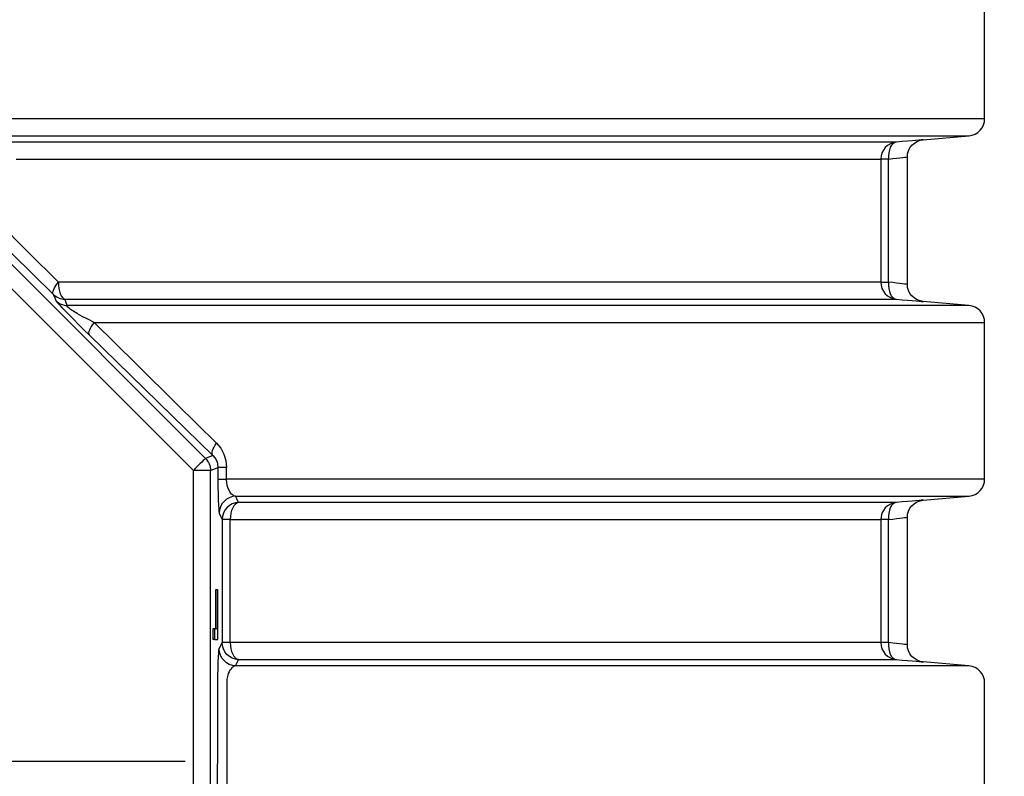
# Model space of a CAD drawing. Header units: millimetres. Extents: x 196 to 2027204, y -221452 to 153872.
# Tile 320 of 381: x 1217265 to 1217839, y -197553 to -197112. Entities that reach past the tile are written whole.
import ezdxf

# ---------------------------------------------------------------- set-up
doc = ezdxf.new("R2010")
doc.units = ezdxf.units.MM
doc.linetypes.add('CENTER', pattern=[50.8, 31.75, -6.35, 6.35, -6.35])
doc.layers.get('Defpoints').update_dxf_attribs({"lineweight": 18})
doc.layers.add('00_Основной', color=163, linetype='Continuous', lineweight=40)
doc.layers.add('ТМ-размеры', color=25, linetype='Continuous', lineweight=20)
doc.styles.add('SFINKS', font='SFINKS.shx', dxfattribs={"width": 0.7, "oblique": 15})
doc.dimstyles.new('кира-50', dxfattribs={"dimtxt": 150, "dimasz": 40, "dimexe": 15, "dimexo": 0, "dimgap": 20, "dimtad": 1, "dimdec": 0, "dimrnd": 5, "dimdsep": 46, "dimtxsty": 'SFINKS', "dimblk1": 'OBLIQUE', "dimblk2": 'OBLIQUE', "dimsah": 1, "dimcen": 2.5, "dimclrd": 252, "dimclre": 252, "dimclrt": 252, "dimadec": 0, "dimazin": 0, "dimtfac": 1, "dimtdec": 0, "dimtofl": 0, "dimtmove": 0, "dimatfit": 3, "dimldrblk": 'OBLIQUE', "dimfxl": 15, "dimtfill": 1, "dimtolj": 1, "dimtzin": 0, "dimlwd": 20, "dimlwe": 20, "dimarcsym": 0})

# ---------------------------------------------------------------- blocks, each defined once
blk = doc.blocks.new('_Oblique')
at = {"color": 0, "linetype": 'ByBlock', "lineweight": -2}
blk.add_line((-0.5, -0.5), (0.5, 0.5), dxfattribs=at)
blk = doc.blocks.new('*D85')
at = {"layer": 'Defpoints', "color": 0, "linetype": 'ByBlock', "lineweight": 50, "transparency": 16777216}
for p in [(1216957.71, -194978.27), (1216957.71, -203390.23), (1218392.05, -203390.23)]:
    blk.add_point(p, dxfattribs=at)
at = {"layer": 'ТМ-размеры', "color": 252, "linetype": 'ByBlock', "lineweight": 20, "transparency": 16777216}
for p, q in [((1216957.71, -194978.27), (1218407.05, -194978.27)), ((1218392.05, -194978.27), (1218392.05, -203390.23)), ((1216957.71, -203390.23), (1218407.05, -203390.23))]:
    blk.add_line(p, q, dxfattribs=at)
at = {"layer": 'ТМ-размеры', "color": 252, "linetype": 'ByBlock', "lineweight": 20, "transparency": 16777216, "xscale": 40, "yscale": 40, "zscale": 40}
for p, rotation in [((1218392.05, -194978.27), 90), ((1218392.05, -203390.23), 270)]:
    blk.add_blockref('_Oblique', p, dxfattribs=dict(at, rotation=rotation))
at = {"layer": 'ТМ-размеры', "color": 252, "linetype": 'ByBlock', "transparency": 16777216, "insert": (1218297.05, -199184.25), "char_height": 150, "attachment_point": 5, "rotation": 90, "style": 'SFINKS', "bg_fill": 3, "box_fill_scale": 1.1, "bg_fill_color": 256, "bg_fill_true_color": 13158600, "bg_fill_transparency": 0}
blk.add_mtext('\\A1;8410', dxfattribs=at)

msp = doc.modelspace()

# ---------------------------------------------------------------- linework, layer by layer
at = {"color": 252, "linetype": 'CENTER', "lineweight": 25, "ltscale": 10}
msp.add_line((1216536.32, -197543.75, 0.2), (1217379.1, -197543.75, 0.2), dxfattribs=at)
at = {"layer": '00_Основной', "color": 252, "lineweight": 25, "ltscale": 10}
for p, q in [((1217827.71, -197169.34, 0.2), (1217827.71, -197078.16, 0.2)), ((1217134.15, -197127.78, 0.2), (1217373.7, -197367.32, 0.2)), ((1217366.63, -197374.37, 0.2), (1217127.09, -197134.84, 0.2)), ((1217791.84, -197181.64, 0.2), (1217818.58, -197179.3, 0.2)), ((1217767.2, -197192.92, 0.2), (1217767.2, -197264.59, 0.2)), ((1217771.63, -197264.59, 0.2), (1217771.63, -197192.92, 0.2)), ((1217782.71, -197265.96, 0.2), (1217782.71, -197191.56, 0.2)), ((1217818.58, -197278.2, 0.2), (1217791.84, -197275.86, 0.2)), ((1217827.71, -197379.34, 0.2), (1217827.71, -197288.17, 0.2)), ((1217377.93, -197365.55, 0.2), (1217373.7, -197367.32, 0.2)), ((1217366.63, -197713.14, 0.2), (1217366.63, -197374.37, 0.2)), ((1217366.63, -197497.85, 0.2), (1217366.63, -197374.37, 0.2)), ((1217376.62, -197374.37, 0.2), (1217380.98, -197372.58, 0.2)), ((1217376.62, -197589.65, 0.2), (1217376.62, -197374.37, 0.2)), ((1217380.98, -197372.58, 0.2), (1217380.98, -197379.34, 0.2)), ((1217386.04, -197379.34, 0.2), (1217386.04, -197372.58, 0.2)), ((1217791.84, -197391.64, 0.2), (1217818.58, -197389.3, 0.2)), ((1217383.46, -197402.92, 0.2), (1217383.46, -197474.59, 0.2)), ((1217388.15, -197474.59, 0.2), (1217388.15, -197402.92, 0.2)), ((1217767.2, -197402.92, 0.2), (1217767.2, -197474.59, 0.2)), ((1217771.63, -197474.59, 0.2), (1217771.63, -197402.92, 0.2)), ((1217782.71, -197475.96, 0.2), (1217782.71, -197401.55, 0.2)), ((1217380.61, -197443.83, 0.2), (1217379.61, -197443.83, 0.2)), ((1217378.98, -197466.67, 0.2), (1217377.97, -197466.67, 0.2)), ((1217378.98, -197472.8, 0.2), (1217377.97, -197472.8, 0.2)), ((1217818.58, -197488.2, 0.2), (1217791.84, -197485.86, 0.2)), ((1217386.06, -197497.86, 0.2), (1217386.06, -197589.65, 0.2)), ((1217827.71, -197589.34, 0.2), (1217827.71, -197498.17, 0.2))]:
    msp.add_line(p, q, dxfattribs=at)
at = {"layer": '00_Основной', "color": 252, "lineweight": 25, "ltscale": 10, "elevation": 0.2}
for points in [[(1217827.71, -197169.34), (1217827.6, -197169.34), (1217826.93, -197169.34), (1217825.66, -197169.34), (1217823.8, -197169.34), (1217821.35, -197169.34), (1217818.3, -197169.34), (1217814.66, -197169.34), (1217810.42, -197169.34), (1217805.6, -197169.34), (1217800.19, -197169.34), (1217794.21, -197169.34), (1217787.65, -197169.34), (1217780.52, -197169.34), (1217772.83, -197169.34), (1217764.58, -197169.34), (1217755.76, -197169.34), (1217746.4, -197169.34), (1217736.49, -197169.34), (1217726.05, -197169.34), (1217715.09, -197169.34), (1217703.6, -197169.34), (1217691.61, -197169.34), (1217679.09, -197169.34), (1217666.09, -197169.34), (1217652.61, -197169.34), (1217638.63, -197169.34), (1217624.2, -197169.34), (1217609.3, -197169.34), (1217593.96, -197169.34), (1217578.18, -197169.34), (1217561.97, -197169.34), (1217545.35, -197169.34), (1217528.31, -197169.34), (1217510.9, -197169.34), (1217493.09, -197169.34), (1217474.93, -197169.34), (1217456.4, -197169.34), (1217437.54, -197169.34), (1217418.33, -197169.34), (1217398.82, -197169.34), (1217379, -197169.34), (1217358.9, -197169.34), (1217338.5, -197169.34), (1217317.86, -197169.34), (1217296.98, -197169.34), (1217275.84, -197169.34), (1217254.5, -197169.34)], [(1217818.58, -197179.3), (1217820.4, -197178.98), (1217822.13, -197178.31), (1217823.72, -197177.34), (1217825.09, -197176.1), (1217826.2, -197174.63), (1217827.03, -197172.96), (1217827.54, -197171.18), (1217827.71, -197169.34)], [(1217255.55, -197179.3), (1217276.58, -197179.3), (1217297.41, -197179.3), (1217318, -197179.3), (1217338.35, -197179.3), (1217358.43, -197179.3), (1217378.24, -197179.3), (1217397.76, -197179.3), (1217416.98, -197179.3), (1217435.89, -197179.3), (1217454.46, -197179.3), (1217472.69, -197179.3), (1217490.58, -197179.3), (1217508.09, -197179.3), (1217525.24, -197179.3), (1217541.99, -197179.3), (1217558.34, -197179.3), (1217574.27, -197179.3), (1217589.8, -197179.3), (1217604.88, -197179.3), (1217619.51, -197179.3), (1217633.69, -197179.3), (1217647.42, -197179.3), (1217660.68, -197179.3), (1217673.45, -197179.3), (1217685.72, -197179.3), (1217697.49, -197179.3), (1217708.76, -197179.3), (1217719.52, -197179.3), (1217729.76, -197179.3), (1217739.46, -197179.3), (1217748.63, -197179.3), (1217757.27, -197179.3), (1217765.34, -197179.3), (1217772.87, -197179.3), (1217779.83, -197179.3), (1217786.24, -197179.3), (1217792.08, -197179.3), (1217797.34, -197179.3), (1217802.02, -197179.3), (1217806.13, -197179.3), (1217809.66, -197179.3), (1217812.61, -197179.3), (1217814.96, -197179.3), (1217816.73, -197179.3), (1217817.92, -197179.3), (1217818.51, -197179.3), (1217818.58, -197179.3)], [(1217791.84, -197181.64), (1217791.84, -197181.64), (1217791.57, -197181.67), (1217790.79, -197181.73), (1217789.5, -197181.84), (1217787.7, -197182), (1217785.47, -197182.18), (1217782.81, -197182.4), (1217779.73, -197182.67), (1217776.32, -197182.96)], [(1217782.71, -197191.6), (1217782.86, -197189.87), (1217783.34, -197188.1), (1217784.18, -197186.4), (1217785.33, -197184.84), (1217786.77, -197183.56), (1217788.41, -197182.57), (1217790.13, -197181.95), (1217791.84, -197181.64)], [(1217776.32, -197182.96), (1217775.54, -197182.96), (1217774.4, -197182.96), (1217772.9, -197182.96), (1217771.05, -197182.96), (1217768.84, -197182.96), (1217766.28, -197182.96), (1217763.36, -197182.96), (1217760.1, -197182.96), (1217756.49, -197182.96), (1217752.52, -197182.96), (1217748.22, -197182.96), (1217743.57, -197182.96), (1217738.57, -197182.96), (1217733.23, -197182.96), (1217727.56, -197182.96), (1217721.55, -197182.96), (1217715.2, -197182.96), (1217708.52, -197182.96), (1217701.53, -197182.96), (1217694.2, -197182.96), (1217686.56, -197182.96), (1217678.6, -197182.96), (1217670.31, -197182.96), (1217661.73, -197182.96), (1217652.83, -197182.96), (1217643.63, -197182.96), (1217634.13, -197182.96), (1217624.34, -197182.96), (1217614.27, -197182.96), (1217603.89, -197182.96), (1217593.24, -197182.96), (1217582.32, -197182.96), (1217571.11, -197182.96), (1217559.64, -197182.96), (1217547.91, -197182.96), (1217535.93, -197182.96), (1217523.68, -197182.96), (1217511.2, -197182.96), (1217498.48, -197182.96), (1217485.51, -197182.96), (1217472.32, -197182.96), (1217458.9, -197182.96), (1217445.27, -197182.96), (1217431.41, -197182.96), (1217417.36, -197182.96), (1217403.11, -197182.96), (1217388.66, -197182.96), (1217374.02, -197182.96), (1217359.21, -197182.96), (1217344.21, -197182.96), (1217329.05, -197182.96), (1217313.73, -197182.96), (1217298.25, -197182.96), (1217282.61, -197182.96), (1217266.85, -197182.96), (1217250.95, -197182.96)], [(1217776.32, -197182.96), (1217774.5, -197183.29), (1217772.77, -197183.96), (1217771.19, -197184.92), (1217769.82, -197186.16), (1217768.71, -197187.64), (1217767.88, -197189.29), (1217767.37, -197191.07), (1217767.2, -197192.92)], [(1217776.32, -197182.96), (1217775.3, -197183.24), (1217774.34, -197183.86), (1217773.48, -197184.8), (1217772.76, -197186.04), (1217772.2, -197187.54), (1217771.8, -197189.22), (1217771.62, -197191.04), (1217771.63, -197192.92)], [(1217288.04, -197264.59), (1217270.41, -197247.12), (1217252.29, -197229.14), (1217234.32, -197211.29), (1217215.85, -197192.92)], [(1217263.41, -197192.92), (1217279, -197192.92), (1217294.45, -197192.92), (1217309.76, -197192.92), (1217324.92, -197192.92), (1217339.9, -197192.92), (1217354.73, -197192.92), (1217369.38, -197192.92), (1217383.86, -197192.92), (1217398.14, -197192.92), (1217412.24, -197192.92), (1217426.13, -197192.92), (1217439.84, -197192.92), (1217453.31, -197192.92), (1217466.59, -197192.92), (1217479.63, -197192.92), (1217492.44, -197192.92), (1217505.03, -197192.92), (1217517.38, -197192.92), (1217529.49, -197192.92), (1217541.34, -197192.92), (1217552.94, -197192.92), (1217564.28, -197192.92), (1217575.35, -197192.92), (1217586.15, -197192.92), (1217596.7, -197192.92), (1217606.94, -197192.92), (1217616.92, -197192.92), (1217626.6, -197192.92), (1217635.99, -197192.92), (1217645.08, -197192.92), (1217653.89, -197192.92), (1217662.37, -197192.92), (1217670.55, -197192.92), (1217678.44, -197192.92), (1217685.99, -197192.92), (1217693.24, -197192.92), (1217700.16, -197192.92), (1217706.76, -197192.92), (1217713.03, -197192.92), (1217718.98, -197192.92), (1217724.58, -197192.92), (1217729.86, -197192.92), (1217734.8, -197192.92), (1217739.4, -197192.92), (1217743.66, -197192.92), (1217747.59, -197192.92), (1217751.16, -197192.92), (1217754.39, -197192.92), (1217757.27, -197192.92), (1217759.81, -197192.92), (1217761.98, -197192.92), (1217763.81, -197192.92), (1217765.3, -197192.92), (1217766.43, -197192.92), (1217767.2, -197192.92)], [(1217771.63, -197192.92), (1217770.69, -197192.92), (1217769.84, -197192.92), (1217769.09, -197192.92), (1217768.46, -197192.92), (1217767.95, -197192.92), (1217767.57, -197192.92), (1217767.31, -197192.92), (1217767.2, -197192.92)], [(1217771.63, -197192.92), (1217774.17, -197192.62), (1217776.37, -197192.35), (1217778.23, -197192.13), (1217779.76, -197191.96), (1217781.04, -197191.8), (1217781.97, -197191.69), (1217782.52, -197191.63), (1217782.71, -197191.6), (1217782.71, -197191.6)], [(1217211.97, -197199.99), (1217236.62, -197224.22), (1217260.99, -197248.12), (1217285.05, -197271.66)], [(1217285.05, -197271.66), (1217284.84, -197271.2), (1217284.8, -197270.58), (1217284.94, -197269.82), (1217285.26, -197268.95), (1217285.74, -197267.94), (1217286.38, -197266.87), (1217287.14, -197265.74), (1217288.04, -197264.59)], [(1217767.2, -197264.59), (1217766.43, -197264.59), (1217765.28, -197264.59), (1217763.77, -197264.59), (1217761.92, -197264.59), (1217759.71, -197264.59), (1217757.14, -197264.59), (1217754.22, -197264.59), (1217750.95, -197264.59), (1217747.32, -197264.59), (1217743.34, -197264.59), (1217739.02, -197264.59), (1217734.35, -197264.59), (1217729.34, -197264.59), (1217723.99, -197264.59), (1217718.29, -197264.59), (1217712.27, -197264.59), (1217705.9, -197264.59), (1217699.2, -197264.59), (1217692.19, -197264.59), (1217684.83, -197264.59), (1217677.16, -197264.59), (1217669.17, -197264.59), (1217660.86, -197264.59), (1217652.25, -197264.59), (1217643.32, -197264.59), (1217634.11, -197264.59), (1217624.56, -197264.59), (1217614.75, -197264.59), (1217604.64, -197264.59), (1217594.24, -197264.59), (1217583.56, -197264.59), (1217572.59, -197264.59), (1217561.36, -197264.59), (1217549.87, -197264.59), (1217538.1, -197264.59), (1217526.1, -197264.59), (1217513.82, -197264.59), (1217501.31, -197264.59), (1217488.55, -197264.59), (1217475.57, -197264.59), (1217462.35, -197264.59), (1217448.9, -197264.59), (1217435.24, -197264.59), (1217421.36, -197264.59), (1217407.28, -197264.59), (1217393.02, -197264.59), (1217378.54, -197264.59), (1217363.89, -197264.59), (1217349.05, -197264.59), (1217334.05, -197264.59), (1217318.86, -197264.59), (1217303.52, -197264.59), (1217288.04, -197264.59)], [(1217288.04, -197264.59), (1217288.11, -197266.44), (1217288.31, -197268.21), (1217288.65, -197269.88), (1217289.12, -197271.35), (1217289.66, -197272.59), (1217290.32, -197273.56), (1217291.02, -197274.22), (1217291.77, -197274.55)], [(1217767.2, -197264.59), (1217767.37, -197266.44), (1217767.88, -197268.21), (1217768.71, -197269.88), (1217769.82, -197271.35), (1217771.19, -197272.59), (1217772.77, -197273.56), (1217774.5, -197274.22), (1217776.32, -197274.55)], [(1217767.2, -197264.59), (1217767.31, -197264.59), (1217767.57, -197264.59), (1217767.95, -197264.59), (1217768.46, -197264.59), (1217769.09, -197264.59), (1217769.84, -197264.59), (1217770.69, -197264.59), (1217771.63, -197264.59)], [(1217771.63, -197264.59), (1217771.62, -197266.48), (1217771.8, -197268.28), (1217772.2, -197269.98), (1217772.76, -197271.46), (1217773.48, -197272.7), (1217774.34, -197273.66), (1217775.3, -197274.28), (1217776.32, -197274.55)], [(1217782.71, -197265.9), (1217782.52, -197265.88), (1217781.97, -197265.82), (1217781.06, -197265.72), (1217779.76, -197265.56), (1217778.25, -197265.38), (1217776.39, -197265.15), (1217774.17, -197264.9), (1217771.63, -197264.59)], [(1217791.84, -197275.86), (1217790.13, -197275.56), (1217788.41, -197274.93), (1217786.77, -197273.96), (1217785.33, -197272.66), (1217784.18, -197271.12), (1217783.34, -197269.4), (1217782.86, -197267.64), (1217782.71, -197265.9)], [(1217285.05, -197271.66), (1217285.86, -197273.7), (1217286.49, -197275.31)], [(1217285.05, -197271.66), (1217285.74, -197272.29), (1217286.49, -197272.84), (1217287.3, -197273.34), (1217288.13, -197273.74), (1217289, -197274.07), (1217289.91, -197274.32), (1217290.82, -197274.48), (1217291.77, -197274.55)], [(1217293.21, -197278.2), (1217292.41, -197276.16), (1217291.77, -197274.55)], [(1217291.77, -197274.55), (1217307.43, -197274.55), (1217322.94, -197274.55), (1217338.28, -197274.55), (1217353.46, -197274.55), (1217368.46, -197274.55), (1217383.28, -197274.55), (1217397.91, -197274.55), (1217412.35, -197274.55), (1217426.58, -197274.55), (1217440.61, -197274.55), (1217454.43, -197274.55), (1217468.03, -197274.55), (1217481.39, -197274.55), (1217494.53, -197274.55), (1217507.43, -197274.55), (1217520.09, -197274.55), (1217532.49, -197274.55), (1217544.65, -197274.55), (1217556.54, -197274.55), (1217568.16, -197274.55), (1217579.52, -197274.55), (1217590.61, -197274.55), (1217601.41, -197274.55), (1217611.92, -197274.55), (1217622.15, -197274.55), (1217632.08, -197274.55), (1217641.73, -197274.55), (1217651.05, -197274.55), (1217660.07, -197274.55), (1217668.79, -197274.55), (1217677.19, -197274.55), (1217685.27, -197274.55), (1217693.02, -197274.55), (1217700.45, -197274.55), (1217707.55, -197274.55), (1217714.33, -197274.55), (1217720.76, -197274.55), (1217726.87, -197274.55), (1217732.63, -197274.55), (1217738.03, -197274.55), (1217743.11, -197274.55), (1217747.83, -197274.55), (1217752.2, -197274.55), (1217756.22, -197274.55), (1217759.89, -197274.55), (1217763.19, -197274.55), (1217766.16, -197274.55), (1217768.75, -197274.55), (1217770.98, -197274.55), (1217772.86, -197274.55), (1217774.38, -197274.55), (1217775.53, -197274.55), (1217776.32, -197274.55)], [(1217776.32, -197274.55), (1217779.73, -197274.84), (1217782.81, -197275.1), (1217785.47, -197275.32), (1217787.72, -197275.52), (1217789.5, -197275.66), (1217790.78, -197275.78), (1217791.57, -197275.85), (1217791.84, -197275.86)], [(1217286.49, -197275.31), (1217286.79, -197275.75), (1217287.49, -197276.6), (1217288.62, -197277.84), (1217290.1, -197279.4), (1217291.83, -197281.21), (1217293.73, -197283.16), (1217296.72, -197286.19), (1217299.8, -197289.27), (1217302.85, -197292.3), (1217305.84, -197295.24)], [(1217286.49, -197275.31), (1217287.18, -197275.93), (1217287.93, -197276.5), (1217288.73, -197276.99), (1217289.57, -197277.4), (1217290.46, -197277.72), (1217291.36, -197277.98), (1217292.28, -197278.13), (1217293.21, -197278.2)], [(1217308.87, -197288.17), (1217305.11, -197286.25), (1217301.86, -197284.53), (1217299.16, -197283.02), (1217298.3, -197282.51), (1217297.5, -197282.02), (1217296.75, -197281.56), (1217296.07, -197281.12), (1217294.92, -197280.32), (1217294.02, -197279.64), (1217293.41, -197279.09), (1217293.05, -197278.67), (1217293, -197278.37), (1217293.21, -197278.2)], [(1217818.58, -197278.2), (1217818.47, -197278.2), (1217817.8, -197278.2), (1217816.55, -197278.2), (1217814.7, -197278.2), (1217812.27, -197278.2), (1217809.25, -197278.2), (1217805.64, -197278.2), (1217801.45, -197278.2), (1217796.67, -197278.2), (1217791.32, -197278.2), (1217785.39, -197278.2), (1217778.9, -197278.2), (1217771.84, -197278.2), (1217764.22, -197278.2), (1217756.05, -197278.2), (1217747.33, -197278.2), (1217738.06, -197278.2), (1217728.25, -197278.2), (1217717.93, -197278.2), (1217707.06, -197278.2), (1217695.68, -197278.2), (1217683.82, -197278.2), (1217671.43, -197278.2), (1217658.56, -197278.2), (1217645.21, -197278.2), (1217631.38, -197278.2), (1217617.08, -197278.2), (1217602.35, -197278.2), (1217587.16, -197278.2), (1217571.54, -197278.2), (1217555.49, -197278.2), (1217539.04, -197278.2), (1217522.19, -197278.2), (1217504.95, -197278.2), (1217487.33, -197278.2), (1217469.34, -197278.2), (1217451.01, -197278.2), (1217432.33, -197278.2), (1217413.34, -197278.2), (1217394.02, -197278.2), (1217374.4, -197278.2), (1217354.51, -197278.2), (1217334.33, -197278.2), (1217313.89, -197278.2), (1217293.21, -197278.2)], [(1217827.71, -197288.17), (1217827.54, -197286.32), (1217827.03, -197284.54), (1217826.2, -197282.89), (1217825.09, -197281.41), (1217823.72, -197280.16), (1217822.13, -197279.21), (1217820.4, -197278.54), (1217818.58, -197278.2)], [(1217308.87, -197288.17), (1217307.97, -197289.32), (1217307.19, -197290.45), (1217306.56, -197291.52), (1217306.06, -197292.53), (1217305.75, -197293.4), (1217305.6, -197294.16), (1217305.63, -197294.78), (1217305.84, -197295.24)], [(1217380.14, -197358.48), (1217357.17, -197335.88), (1217333.42, -197312.44), (1217308.87, -197288.17)], [(1217308.87, -197288.17), (1217329.61, -197288.17), (1217350.11, -197288.17), (1217370.31, -197288.17), (1217390.25, -197288.17), (1217409.88, -197288.17), (1217429.21, -197288.17), (1217448.21, -197288.17), (1217466.87, -197288.17), (1217485.19, -197288.17), (1217503.14, -197288.17), (1217520.72, -197288.17), (1217537.91, -197288.17), (1217554.7, -197288.17), (1217571.09, -197288.17), (1217587.04, -197288.17), (1217602.57, -197288.17), (1217617.65, -197288.17), (1217632.29, -197288.17), (1217646.45, -197288.17), (1217660.15, -197288.17), (1217673.36, -197288.17), (1217686.09, -197288.17), (1217698.3, -197288.17), (1217710.01, -197288.17), (1217721.21, -197288.17), (1217731.88, -197288.17), (1217742.01, -197288.17), (1217751.61, -197288.17), (1217760.67, -197288.17), (1217769.18, -197288.17), (1217777.12, -197288.17), (1217784.5, -197288.17), (1217791.3, -197288.17), (1217797.55, -197288.17), (1217803.21, -197288.17), (1217808.29, -197288.17), (1217812.79, -197288.17), (1217816.7, -197288.17), (1217820.02, -197288.17), (1217822.76, -197288.17), (1217824.88, -197288.17), (1217826.43, -197288.17), (1217827.37, -197288.17), (1217827.71, -197288.17), (1217827.71, -197288.17)], [(1217305.84, -197295.24), (1217330.24, -197319.07), (1217354.27, -197342.52), (1217377.93, -197365.55)], [(1217377.93, -197365.55), (1217377.65, -197365.06), (1217377.54, -197364.41), (1217377.59, -197363.63), (1217377.81, -197362.76), (1217378.17, -197361.77), (1217378.69, -197360.71), (1217379.36, -197359.61), (1217380.14, -197358.48)], [(1217380.14, -197358.48), (1217382.62, -197361.43), (1217384.45, -197364.8), (1217385.65, -197368.6), (1217386.04, -197372.58)], [(1217377.93, -197365.55), (1217379.16, -197366.96), (1217380.06, -197368.49), (1217380.46, -197369.48), (1217380.75, -197370.49), (1217380.98, -197372.58)], [(1217373.7, -197367.32), (1217373.51, -197367.48), (1217373.08, -197367.92), (1217372.41, -197368.59), (1217371.54, -197369.46), (1217370.48, -197370.52), (1217369.27, -197371.73), (1217367.97, -197373.03), (1217366.63, -197374.37)], [(1217373.7, -197367.32), (1217374.35, -197368.04), (1217374.94, -197368.82), (1217375.43, -197369.67), (1217375.86, -197370.55), (1217376.18, -197371.48), (1217376.42, -197372.42), (1217376.58, -197373.4), (1217376.62, -197374.37)], [(1217376.62, -197374.37), (1217376.36, -197374.37), (1217375.76, -197374.37), (1217374.81, -197374.37), (1217373.57, -197374.37), (1217372.07, -197374.37), (1217370.37, -197374.37), (1217368.53, -197374.37), (1217366.63, -197374.37)], [(1217386.04, -197372.58), (1217384.97, -197372.58), (1217384.01, -197372.58), (1217383.15, -197372.58), (1217382.42, -197372.58), (1217381.83, -197372.58), (1217381.39, -197372.58), (1217381.1, -197372.58), (1217380.98, -197372.58)], [(1217380.98, -197379.34), (1217380.99, -197383.81), (1217381.05, -197387.98), (1217381.15, -197391.61), (1217381.26, -197394.59), (1217381.4, -197396.95), (1217381.56, -197398.52), (1217381.73, -197399.26)], [(1217380.98, -197379.34), (1217381.1, -197379.34), (1217381.39, -197379.34), (1217381.83, -197379.34), (1217382.42, -197379.34), (1217383.15, -197379.34), (1217384.01, -197379.34), (1217384.97, -197379.34), (1217386.04, -197379.34)], [(1217391.28, -197389.3), (1217390.32, -197389.02), (1217389.56, -197388.58), (1217388.95, -197388.07), (1217388.43, -197387.48), (1217387.95, -197386.82), (1217387.43, -197385.89), (1217386.98, -197384.86), (1217386.62, -197383.77), (1217386.37, -197382.71), (1217386.18, -197381.6), (1217386.04, -197379.34)], [(1217827.71, -197379.34), (1217827.69, -197379.34), (1217827.27, -197379.34), (1217826.26, -197379.34), (1217824.63, -197379.34), (1217822.42, -197379.34), (1217819.59, -197379.34), (1217816.19, -197379.34), (1217812.18, -197379.34), (1217807.6, -197379.34), (1217802.42, -197379.34), (1217796.67, -197379.34), (1217790.31, -197379.34), (1217783.4, -197379.34), (1217775.92, -197379.34), (1217767.88, -197379.34), (1217759.27, -197379.34), (1217750.1, -197379.34), (1217740.4, -197379.34), (1217730.15, -197379.34), (1217719.36, -197379.34), (1217708.06, -197379.34), (1217696.24, -197379.34), (1217683.9, -197379.34), (1217671.08, -197379.34), (1217657.74, -197379.34), (1217643.94, -197379.34), (1217629.66, -197379.34), (1217614.91, -197379.34), (1217599.7, -197379.34), (1217584.06, -197379.34), (1217567.99, -197379.34), (1217551.5, -197379.34), (1217534.59, -197379.34), (1217517.28, -197379.34), (1217499.6, -197379.34), (1217481.53, -197379.34), (1217463.11, -197379.34), (1217444.33, -197379.34), (1217425.22, -197379.34), (1217405.78, -197379.34), (1217386.04, -197379.34)], [(1217818.58, -197389.3), (1217820.4, -197388.98), (1217822.13, -197388.31), (1217823.72, -197387.34), (1217825.09, -197386.1), (1217826.2, -197384.62), (1217827.03, -197382.96), (1217827.54, -197381.19), (1217827.71, -197379.34)], [(1217391.28, -197389.3), (1217389.39, -197389.57), (1217387.6, -197390.19), (1217385.94, -197391.14), (1217384.51, -197392.38), (1217383.32, -197393.87), (1217382.45, -197395.55), (1217381.91, -197397.37), (1217381.73, -197399.26)], [(1217393, -197392.96), (1217392.03, -197390.92), (1217391.28, -197389.3)], [(1217391.28, -197389.3), (1217410.67, -197389.3), (1217429.73, -197389.3), (1217448.49, -197389.3), (1217466.89, -197389.3), (1217484.95, -197389.3), (1217502.65, -197389.3), (1217519.96, -197389.3), (1217536.89, -197389.3), (1217553.42, -197389.3), (1217569.53, -197389.3), (1217585.24, -197389.3), (1217600.49, -197389.3), (1217615.31, -197389.3), (1217629.67, -197389.3), (1217643.59, -197389.3), (1217657.01, -197389.3), (1217669.96, -197389.3), (1217682.4, -197389.3), (1217694.37, -197389.3), (1217705.82, -197389.3), (1217716.74, -197389.3), (1217727.15, -197389.3), (1217737.03, -197389.3), (1217746.36, -197389.3), (1217755.15, -197389.3), (1217763.41, -197389.3), (1217771.08, -197389.3), (1217778.21, -197389.3), (1217784.77, -197389.3), (1217790.77, -197389.3), (1217796.17, -197389.3), (1217801.01, -197389.3), (1217805.27, -197389.3), (1217808.94, -197389.3), (1217812.02, -197389.3), (1217814.51, -197389.3), (1217816.41, -197389.3), (1217817.72, -197389.3), (1217818.44, -197389.3), (1217818.58, -197389.3)], [(1217393, -197392.96), (1217391.11, -197393.22), (1217389.32, -197393.84), (1217387.68, -197394.8), (1217386.24, -197396.05), (1217385.06, -197397.53), (1217384.18, -197399.22), (1217383.64, -197401.03), (1217383.46, -197402.92)], [(1217393, -197392.96), (1217392.03, -197393.3), (1217391.11, -197393.94), (1217390.27, -197394.92), (1217389.55, -197396.16), (1217388.95, -197397.64), (1217388.5, -197399.29), (1217388.23, -197401.07), (1217388.15, -197402.92)], [(1217776.32, -197392.96), (1217775.54, -197392.96), (1217774.41, -197392.96), (1217772.93, -197392.96), (1217771.09, -197392.96), (1217768.92, -197392.96), (1217766.38, -197392.96), (1217763.5, -197392.96), (1217760.27, -197392.96), (1217756.7, -197392.96), (1217752.79, -197392.96), (1217748.53, -197392.96), (1217743.93, -197392.96), (1217738.99, -197392.96), (1217733.71, -197392.96), (1217728.11, -197392.96), (1217722.17, -197392.96), (1217715.9, -197392.96), (1217709.3, -197392.96), (1217702.39, -197392.96), (1217695.15, -197392.96), (1217687.6, -197392.96), (1217679.73, -197392.96), (1217671.54, -197392.96), (1217663.06, -197392.96), (1217654.27, -197392.96), (1217645.17, -197392.96), (1217635.78, -197392.96), (1217626.1, -197392.96), (1217616.14, -197392.96), (1217605.9, -197392.96), (1217595.35, -197392.96), (1217584.56, -197392.96), (1217573.48, -197392.96), (1217562.15, -197392.96), (1217550.55, -197392.96), (1217538.7, -197392.96), (1217526.59, -197392.96), (1217514.25, -197392.96), (1217501.66, -197392.96), (1217488.83, -197392.96), (1217475.78, -197392.96), (1217462.5, -197392.96), (1217449.01, -197392.96), (1217435.31, -197392.96), (1217421.41, -197392.96), (1217407.3, -197392.96), (1217393, -197392.96)], [(1217776.32, -197392.96), (1217774.5, -197393.3), (1217772.77, -197393.94), (1217771.19, -197394.92), (1217769.82, -197396.16), (1217768.71, -197397.64), (1217767.88, -197399.29), (1217767.37, -197401.07), (1217767.2, -197402.92)], [(1217776.32, -197392.96), (1217775.3, -197393.24), (1217774.34, -197393.86), (1217773.48, -197394.8), (1217772.76, -197396.05), (1217772.2, -197397.54), (1217771.8, -197399.22), (1217771.62, -197401.04), (1217771.63, -197402.92)], [(1217791.84, -197391.64), (1217791.84, -197391.64), (1217791.57, -197391.67), (1217790.79, -197391.73), (1217789.5, -197391.84), (1217787.7, -197392), (1217785.47, -197392.18), (1217782.81, -197392.4), (1217779.73, -197392.67), (1217776.32, -197392.96)], [(1217782.71, -197401.61), (1217782.86, -197399.87), (1217783.34, -197398.11), (1217784.18, -197396.4), (1217785.33, -197394.85), (1217786.77, -197393.56), (1217788.41, -197392.58), (1217790.13, -197391.94), (1217791.84, -197391.64)], [(1217381.73, -197399.26), (1217382.7, -197401.32), (1217383.46, -197402.92)], [(1217388.15, -197402.92), (1217387.16, -197402.92), (1217386.26, -197402.92), (1217385.46, -197402.92), (1217384.79, -197402.92), (1217384.25, -197402.92), (1217383.84, -197402.92), (1217383.58, -197402.92), (1217383.46, -197402.92)], [(1217388.15, -197402.92), (1217402.6, -197402.92), (1217416.84, -197402.92), (1217430.88, -197402.92), (1217444.7, -197402.92), (1217458.32, -197402.92), (1217471.7, -197402.92), (1217484.85, -197402.92), (1217497.78, -197402.92), (1217510.45, -197402.92), (1217522.86, -197402.92), (1217535.05, -197402.92), (1217546.95, -197402.92), (1217558.61, -197402.92), (1217569.98, -197402.92), (1217581.09, -197402.92), (1217591.91, -197402.92), (1217602.44, -197402.92), (1217612.7, -197402.92), (1217622.65, -197402.92), (1217632.3, -197402.92), (1217641.65, -197402.92), (1217650.7, -197402.92), (1217659.43, -197402.92), (1217667.85, -197402.92), (1217675.95, -197402.92), (1217683.72, -197402.92), (1217691.17, -197402.92), (1217698.3, -197402.92), (1217705.08, -197402.92), (1217711.53, -197402.92), (1217717.64, -197402.92), (1217723.41, -197402.92), (1217728.84, -197402.92), (1217733.92, -197402.92), (1217738.65, -197402.92), (1217743.04, -197402.92), (1217747.07, -197402.92), (1217750.74, -197402.92), (1217754.06, -197402.92), (1217757.02, -197402.92), (1217759.62, -197402.92), (1217761.86, -197402.92), (1217763.74, -197402.92), (1217765.25, -197402.92), (1217766.41, -197402.92), (1217767.2, -197402.92)], [(1217771.63, -197402.92), (1217770.69, -197402.92), (1217769.84, -197402.92), (1217769.09, -197402.92), (1217768.46, -197402.92), (1217767.95, -197402.92), (1217767.57, -197402.92), (1217767.31, -197402.92), (1217767.2, -197402.92)], [(1217771.63, -197402.92), (1217774.17, -197402.62), (1217776.37, -197402.35), (1217778.23, -197402.13), (1217779.76, -197401.96), (1217781.04, -197401.8), (1217781.97, -197401.69), (1217782.52, -197401.64), (1217782.71, -197401.61), (1217782.71, -197401.61)], [(1217379.61, -197443.83), (1217379.61, -197456.61), (1217379.61, -197466.67)], [(1217380.61, -197443.83), (1217380.61, -197456.61), (1217380.61, -197466.67)], [(1217380.83, -197443.83), (1217380.71, -197443.83), (1217380.61, -197443.83)], [(1217380.83, -197472.8), (1217380.83, -197456.57), (1217380.83, -197443.83)], [(1217377.97, -197466.67), (1217377.97, -197470.1), (1217377.97, -197472.8)], [(1217378.98, -197466.67), (1217378.98, -197470.1), (1217378.98, -197472.8)], [(1217380.61, -197466.67), (1217379.69, -197466.67), (1217378.98, -197466.67)], [(1217378.98, -197472.8), (1217380.02, -197472.8), (1217380.83, -197472.8)], [(1217381.73, -197478.24), (1217382.7, -197476.18), (1217383.46, -197474.59)], [(1217393, -197484.55), (1217391.11, -197484.28), (1217389.32, -197483.66), (1217387.68, -197482.71), (1217386.24, -197481.48), (1217385.06, -197479.98), (1217384.18, -197478.3), (1217383.64, -197476.48), (1217383.46, -197474.59)], [(1217388.15, -197474.59), (1217387.16, -197474.59), (1217386.26, -197474.59), (1217385.46, -197474.59), (1217384.79, -197474.59), (1217384.25, -197474.59), (1217383.84, -197474.59), (1217383.58, -197474.59), (1217383.46, -197474.59)], [(1217388.15, -197474.59), (1217388.23, -197476.44), (1217388.5, -197478.22), (1217388.95, -197479.87), (1217389.55, -197481.35), (1217390.27, -197482.59), (1217391.11, -197483.56), (1217392.03, -197484.23), (1217393, -197484.55)], [(1217767.2, -197474.59), (1217766.41, -197474.59), (1217765.25, -197474.59), (1217763.74, -197474.59), (1217761.86, -197474.59), (1217759.62, -197474.59), (1217757.02, -197474.59), (1217754.06, -197474.59), (1217750.74, -197474.59), (1217747.07, -197474.59), (1217743.04, -197474.59), (1217738.65, -197474.59), (1217733.92, -197474.59), (1217728.84, -197474.59), (1217723.41, -197474.59), (1217717.64, -197474.59), (1217711.53, -197474.59), (1217705.08, -197474.59), (1217698.3, -197474.59), (1217691.17, -197474.59), (1217683.72, -197474.59), (1217675.95, -197474.59), (1217667.85, -197474.59), (1217659.43, -197474.59), (1217650.7, -197474.59), (1217641.65, -197474.59), (1217632.3, -197474.59), (1217622.65, -197474.59), (1217612.7, -197474.59), (1217602.44, -197474.59), (1217591.91, -197474.59), (1217581.09, -197474.59), (1217569.98, -197474.59), (1217558.61, -197474.59), (1217546.95, -197474.59), (1217535.05, -197474.59), (1217522.86, -197474.59), (1217510.45, -197474.59), (1217497.78, -197474.59), (1217484.85, -197474.59), (1217471.7, -197474.59), (1217458.32, -197474.59), (1217444.7, -197474.59), (1217430.88, -197474.59), (1217416.84, -197474.59), (1217402.6, -197474.59), (1217388.15, -197474.59)], [(1217767.2, -197474.59), (1217767.37, -197476.44), (1217767.88, -197478.22), (1217768.71, -197479.87), (1217769.82, -197481.35), (1217771.19, -197482.59), (1217772.77, -197483.56), (1217774.5, -197484.23), (1217776.32, -197484.55)], [(1217771.63, -197474.59), (1217770.69, -197474.59), (1217769.84, -197474.59), (1217769.09, -197474.59), (1217768.46, -197474.59), (1217767.95, -197474.59), (1217767.57, -197474.59), (1217767.31, -197474.59), (1217767.2, -197474.59)], [(1217771.63, -197474.59), (1217771.62, -197476.48), (1217771.8, -197478.28), (1217772.2, -197479.98), (1217772.76, -197481.46), (1217773.48, -197482.7), (1217774.34, -197483.65), (1217775.3, -197484.28), (1217776.32, -197484.55)], [(1217782.71, -197475.9), (1217782.52, -197475.89), (1217781.97, -197475.82), (1217781.06, -197475.7), (1217779.76, -197475.56), (1217778.25, -197475.38), (1217776.39, -197475.15), (1217774.17, -197474.9), (1217771.63, -197474.59)], [(1217380.64, -197596.78), (1217380.99, -197493.68), (1217381.05, -197489.52), (1217381.15, -197485.86), (1217381.26, -197482.89), (1217381.4, -197480.53), (1217381.56, -197478.99), (1217381.73, -197478.24)], [(1217391.28, -197488.2), (1217389.39, -197487.94), (1217387.6, -197487.32), (1217385.94, -197486.37), (1217384.51, -197485.13), (1217383.32, -197483.63), (1217382.45, -197481.96), (1217381.91, -197480.14), (1217381.73, -197478.24)], [(1217791.84, -197485.86), (1217790.13, -197485.57), (1217788.41, -197484.93), (1217786.77, -197483.96), (1217785.33, -197482.66), (1217784.18, -197481.11), (1217783.34, -197479.4), (1217782.86, -197477.64), (1217782.71, -197475.9)], [(1217391.28, -197488.2), (1217392.24, -197486.14), (1217393, -197484.55)], [(1217393, -197484.55), (1217407.3, -197484.55), (1217421.41, -197484.55), (1217435.31, -197484.55), (1217449.01, -197484.55), (1217462.5, -197484.55), (1217475.78, -197484.55), (1217488.83, -197484.55), (1217501.66, -197484.55), (1217514.25, -197484.55), (1217526.59, -197484.55), (1217538.7, -197484.55), (1217550.55, -197484.55), (1217562.15, -197484.55), (1217573.48, -197484.55), (1217584.56, -197484.55), (1217595.35, -197484.55), (1217605.9, -197484.55), (1217616.14, -197484.55), (1217626.1, -197484.55), (1217635.78, -197484.55), (1217645.17, -197484.55), (1217654.27, -197484.55), (1217663.06, -197484.55), (1217671.54, -197484.55), (1217679.73, -197484.55), (1217687.6, -197484.55), (1217695.15, -197484.55), (1217702.39, -197484.55), (1217709.3, -197484.55), (1217715.9, -197484.55), (1217722.17, -197484.55), (1217728.11, -197484.55), (1217733.71, -197484.55), (1217738.99, -197484.55), (1217743.93, -197484.55), (1217748.53, -197484.55), (1217752.79, -197484.55), (1217756.7, -197484.55), (1217760.27, -197484.55), (1217763.5, -197484.55), (1217766.38, -197484.55), (1217768.92, -197484.55), (1217771.09, -197484.55), (1217772.93, -197484.55), (1217774.41, -197484.55), (1217775.54, -197484.55), (1217776.32, -197484.55)], [(1217776.32, -197484.55), (1217779.73, -197484.85), (1217782.79, -197485.1), (1217785.47, -197485.33), (1217787.72, -197485.52), (1217789.5, -197485.66), (1217790.78, -197485.78), (1217791.57, -197485.85), (1217791.84, -197485.86)], [(1217391.28, -197488.2), (1217390.63, -197488.36), (1217390.05, -197488.62), (1217389.56, -197488.92), (1217388.97, -197489.43), (1217388.43, -197490.03), (1217387.97, -197490.68), (1217387.43, -197491.61), (1217386.99, -197492.62), (1217386.64, -197493.71), (1217386.18, -197495.9), (1217386.06, -197497.86)], [(1217818.58, -197488.2), (1217818.49, -197488.2), (1217818.07, -197488.2), (1217817.31, -197488.2), (1217816.18, -197488.2), (1217814.71, -197488.2), (1217812.9, -197488.2), (1217810.73, -197488.2), (1217808.22, -197488.2), (1217805.36, -197488.2), (1217802.15, -197488.2), (1217798.61, -197488.2), (1217794.72, -197488.2), (1217790.48, -197488.2), (1217785.91, -197488.2), (1217781.01, -197488.2), (1217775.77, -197488.2), (1217770.19, -197488.2), (1217764.29, -197488.2), (1217758.06, -197488.2), (1217751.49, -197488.2), (1217744.61, -197488.2), (1217737.41, -197488.2), (1217729.89, -197488.2), (1217722.06, -197488.2), (1217713.9, -197488.2), (1217705.45, -197488.2), (1217696.7, -197488.2), (1217687.64, -197488.2), (1217678.28, -197488.2), (1217668.63, -197488.2), (1217658.7, -197488.2), (1217648.47, -197488.2), (1217637.97, -197488.2), (1217627.19, -197488.2), (1217616.13, -197488.2), (1217604.81, -197488.2), (1217593.23, -197488.2), (1217581.37, -197488.2), (1217569.28, -197488.2), (1217556.93, -197488.2), (1217544.34, -197488.2), (1217531.52, -197488.2), (1217518.45, -197488.2), (1217505.16, -197488.2), (1217491.64, -197488.2), (1217477.91, -197488.2), (1217463.96, -197488.2), (1217449.83, -197488.2), (1217435.48, -197488.2), (1217420.93, -197488.2), (1217406.2, -197488.2), (1217391.28, -197488.2)], [(1217827.71, -197498.17), (1217827.54, -197496.32), (1217827.03, -197494.54), (1217826.2, -197492.89), (1217825.09, -197491.41), (1217823.72, -197490.17), (1217822.13, -197489.19), (1217820.4, -197488.54), (1217818.58, -197488.2)]]:
    msp.add_lwpolyline(points, dxfattribs=at)

# ---------------------------------------------------------------- next in the draw order: dimensions: what is measured, and where the dimension line sits
at = {"layer": 'ТМ-размеры', "color": 3, "linetype": 'ByBlock'}
dim = msp.add_linear_dim(base=(1218392.05, -203390.23, 0.2), p1=(1216957.71, -194978.27, 0.2), p2=(1216957.71, -203390.23, 0.2), angle=90, dimstyle='кира-50', dxfattribs=at)
dim.commit()
dim.dimension.update_dxf_attribs({"geometry": '*D85', "text_midpoint": (1218297.05, -199184.25, 0.2)})

doc.saveas('drawing.dxf')
